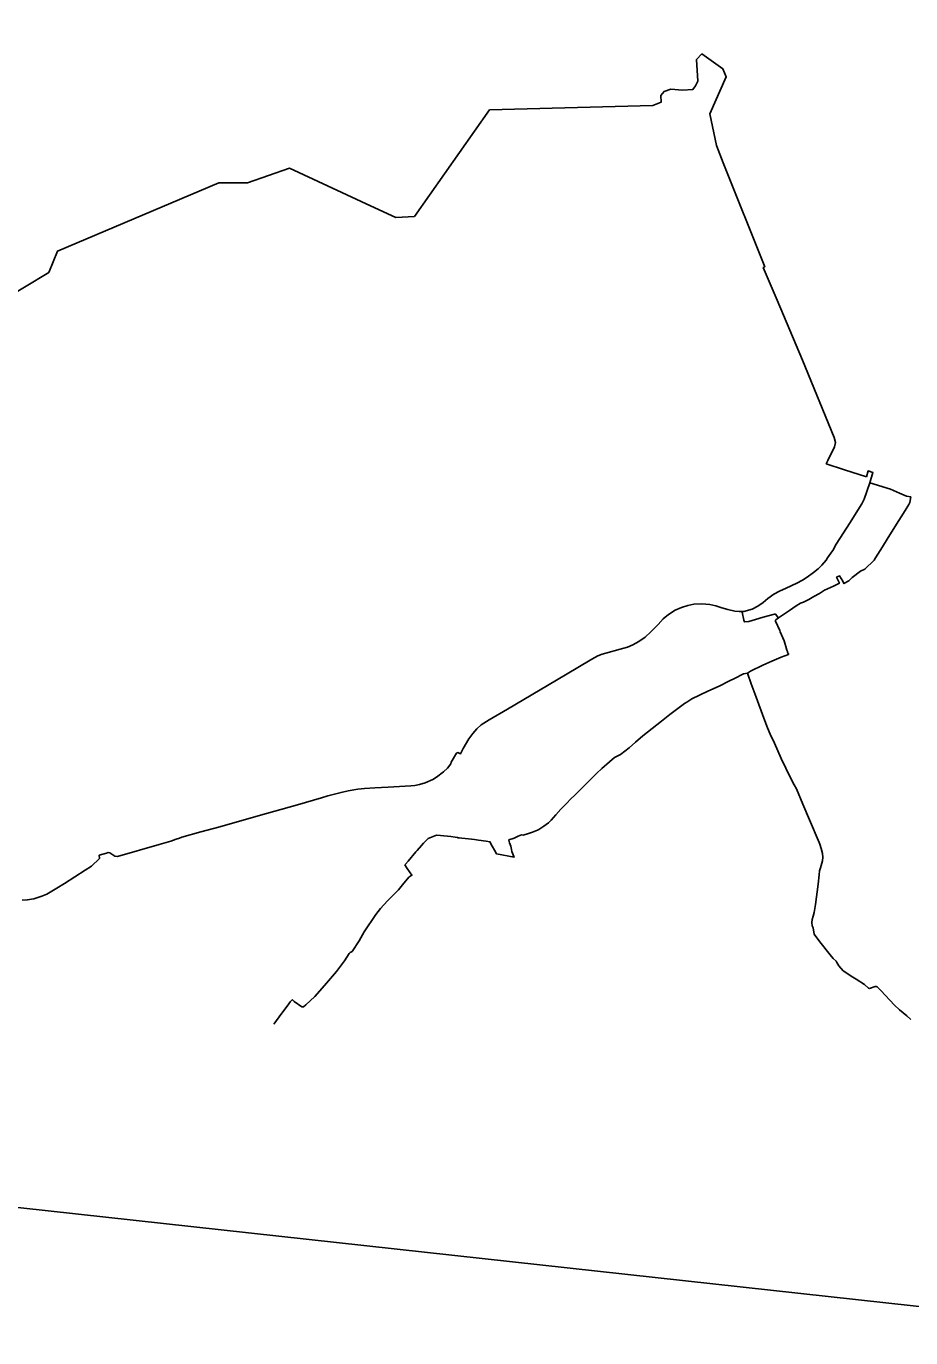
# Model space of a CAD drawing. Extents: x -678204 to -526855, y -1228851 to -1110393.
# Drawn here: x -557264 to -549538, y -1205110 to -1193660 of the extents above; entities that cross this region are included whole.
import ezdxf

# ---------------------------------------------------------------- set-up
doc = ezdxf.new("R2010")
doc.units = 0
for name, color, linetype in [('00_n_cyklo prujezdne rekreacni hlavni', 7, 'Continuous'), ('00_n_cyklo realizace rekreacni hlavni', 7, 'Continuous'), ('00_n_cyklo studie rekreacni hlavni', 7, 'Continuous'), ('00_n_cyklo trasovani rekreacni hlavni', 7, 'Continuous'), ('_HELP BIG', 7, 'Continuous')]:
    doc.layers.add(name, color=color, linetype=linetype)

msp = doc.modelspace()

# ---------------------------------------------------------------- linework, layer by layer
at = {"layer": '00_n_cyklo prujezdne rekreacni hlavni'}
for points in [[(-551791, -1194351), (-551717, -1194323), (-551722, -1194266), (-551693, -1194230), (-551632, -1194211), (-551531, -1194218), (-551440, -1194212), (-551418, -1194181), (-551399, -1194141), (-551409, -1193951), (-551363, -1193902), (-551178, -1194031), (-551149, -1194101), (-551293, -1194426), (-551235, -1194701), (-551177, -1194852), (-550813, -1195760), (-550826, -1195767), (-550705, -1196053), (-550483, -1196576), (-550207, -1197251), (-550194, -1197294), (-550203, -1197332), (-550263, -1197450), (-550276, -1197480), (-550117, -1197533), (-549923, -1197595)], [(-554034, -1195330), (-553873, -1195322), (-553216, -1194389), (-551791, -1194351)], [(-557494, -1196065), (-557067, -1195811), (-556991, -1195624), (-555581, -1195028), (-555332, -1195028), (-554963, -1194899), (-554256, -1195228), (-554034, -1195330)], [(-549923, -1197595), (-549910, -1197542), (-549869, -1197555), (-549896, -1197646), (-549715, -1197701), (-549636, -1197736), (-549576, -1197762), (-549538, -1197769)]]:
    msp.add_lwpolyline(points, dxfattribs=at)
at = {"layer": '00_n_cyklo realizace rekreacni hlavni'}
for points in [[(-549896, -1197646), (-549945, -1197788), (-549950, -1197802), (-549965, -1197830), (-550029, -1197932), (-550068, -1197993), (-550188, -1198183), (-550218, -1198236)], [(-550218, -1198236), (-550220, -1198240), (-550264, -1198301)], [(-550264, -1198301), (-550278, -1198321), (-550315, -1198364), (-550347, -1198396), (-550387, -1198430), (-550444, -1198471), (-550482, -1198495), (-550532, -1198521), (-550626, -1198565), (-550683, -1198592), (-550733, -1198619), (-550787, -1198656), (-550828, -1198690), (-550873, -1198723), (-550922, -1198748), (-550997, -1198769), (-551038, -1198769), (-551074, -1198767), (-551136, -1198752), (-551187, -1198737), (-551240, -1198719), (-551294, -1198708), (-551363, -1198702), (-551432, -1198706), (-551486, -1198718), (-551541, -1198734), (-551596, -1198758), (-551654, -1198797), (-551699, -1198834), (-551745, -1198883), (-551807, -1198947), (-551858, -1198995), (-551912, -1199032), (-551964, -1199061), (-552012, -1199080), (-552076, -1199099), (-552202, -1199132), (-552234, -1199143), (-552270, -1199157), (-552324, -1199185), (-552552, -1199321), (-552774, -1199452), (-553061, -1199621), (-553221, -1199716), (-553289, -1199760), (-553329, -1199795), (-553364, -1199835), (-553371, -1199845)]]:
    msp.add_lwpolyline(points, dxfattribs=at)
at = {"layer": '00_n_cyklo studie rekreacni hlavni'}
for points in [[(-550692, -1198824), (-550597, -1198760), (-550538, -1198720), (-550501, -1198698), (-550476, -1198687), (-550429, -1198666), (-550385, -1198640), (-550336, -1198611), (-550291, -1198584), (-550212, -1198547), (-550161, -1198522), (-550185, -1198470), (-550160, -1198459), (-550130, -1198506), (-550121, -1198526), (-550079, -1198501), (-550051, -1198472), (-549976, -1198417), (-549940, -1198400), (-549856, -1198321), (-549846, -1198301), (-549786, -1198204), (-549745, -1198138), (-549678, -1198029), (-549588, -1197888), (-549554, -1197835), (-549545, -1197818), (-549538, -1197769)], [(-551010, -1198769), (-551010, -1198775), (-550997, -1198846), (-550990, -1198861), (-550952, -1198857), (-550894, -1198840), (-550828, -1198820), (-550727, -1198792), (-550718, -1198794), (-550698, -1198818), (-550692, -1198824), (-550691, -1198824)], [(-550637, -1199047), (-550644, -1199027), (-550678, -1198948), (-550681, -1198934), (-550720, -1198855), (-550719, -1198849), (-550715, -1198843), (-550692, -1198824)], [(-550637, -1199047), (-550629, -1199075), (-550620, -1199108), (-550615, -1199120), (-550613, -1199125), (-550609, -1199135), (-550604, -1199146)], [(-550964, -1199308), (-550938, -1199289), (-550829, -1199237), (-550751, -1199202), (-550669, -1199167), (-550605, -1199146)], [(-553956, -1200980), (-553951, -1200974), (-553929, -1200948), (-553861, -1200868), (-553850, -1200857), (-553811, -1200811), (-553793, -1200792), (-553753, -1200752), (-553681, -1200723), (-553645, -1200726), (-553555, -1200735), (-553518, -1200741), (-553498, -1200743), (-553492, -1200745), (-553482, -1200745), (-553458, -1200748), (-553400, -1200753), (-553347, -1200761), (-553312, -1200767), (-553247, -1200774), (-553214, -1200780), (-553194, -1200817), (-553173, -1200853), (-553157, -1200885), (-553002, -1200915), (-553004, -1200909), (-553021, -1200864), (-553024, -1200846), (-553032, -1200819), (-553042, -1200789), (-553047, -1200767), (-553048, -1200763), (-553003, -1200747), (-552967, -1200732), (-552939, -1200720), (-552924, -1200721), (-552878, -1200707), (-552843, -1200696), (-552798, -1200678), (-552786, -1200672), (-552742, -1200644), (-552703, -1200614), (-552678, -1200590), (-552639, -1200545), (-552594, -1200495), (-552549, -1200448), (-552504, -1200403), (-552475, -1200377), (-552353, -1200254), (-552280, -1200181), (-552235, -1200139), (-552170, -1200082), (-552126, -1200045), (-552073, -1200019), (-551997, -1199961), (-551942, -1199909), (-551877, -1199854), (-551797, -1199792), (-551715, -1199728), (-551641, -1199670), (-551573, -1199616), (-551514, -1199573), (-551495, -1199561), (-551451, -1199533), (-551310, -1199465), (-551210, -1199421), (-551120, -1199375), (-551076, -1199353), (-550998, -1199314), (-550964, -1199308)], [(-550964, -1199308), (-550931, -1199401), (-550887, -1199518), (-550821, -1199700), (-550789, -1199786), (-550765, -1199840), (-550729, -1199920), (-550670, -1200053), (-550630, -1200136), (-550588, -1200223), (-550556, -1200283), (-550536, -1200318), (-550481, -1200452), (-550423, -1200588), (-550339, -1200787), (-550331, -1200802), (-550320, -1200838), (-550310, -1200883), (-550306, -1200915), (-550309, -1200947), (-550327, -1201008), (-550334, -1201034), (-550339, -1201068), (-550348, -1201149), (-550371, -1201326), (-550381, -1201397), (-550391, -1201429), (-550399, -1201459), (-550402, -1201484), (-550398, -1201514), (-550390, -1201532), (-550382, -1201585), (-550331, -1201652), (-550241, -1201766), (-550215, -1201799), (-550189, -1201823), (-550183, -1201833), (-550165, -1201864), (-550127, -1201905), (-550115, -1201915), (-550057, -1201953), (-550015, -1201980), (-549943, -1202026), (-549906, -1202059), (-549898, -1202060), (-549850, -1202044), (-549840, -1202043), (-549831, -1202046), (-549800, -1202077), (-549681, -1202205), (-549636, -1202248), (-549572, -1202299), (-549536, -1202330)], [(-553371, -1199845), (-553399, -1199881), (-553446, -1199966), (-553470, -1200012), (-553493, -1200001), (-553504, -1200007), (-553553, -1200086), (-553555, -1200099), (-553585, -1200137), (-553620, -1200170), (-553680, -1200216), (-553711, -1200236), (-553779, -1200265), (-553828, -1200280), (-553868, -1200288), (-553905, -1200291), (-554103, -1200304), (-554220, -1200310), (-554309, -1200316), (-554368, -1200321), (-554451, -1200335), (-554513, -1200349), (-554629, -1200380), (-554685, -1200395), (-554893, -1200456), (-555238, -1200554), (-555573, -1200648), (-555738, -1200694), (-555904, -1200741), (-555925, -1200748), (-555953, -1200758)], [(-555953, -1200758), (-556001, -1200774), (-556103, -1200805), (-556465, -1200907), (-556490, -1200905), (-556533, -1200876), (-556547, -1200874), (-556561, -1200878)], [(-556561, -1200878), (-556626, -1200898), (-556625, -1200925), (-556693, -1200994), (-556749, -1201028), (-556929, -1201143), (-556995, -1201186), (-557084, -1201238), (-557126, -1201255), (-557198, -1201277), (-557255, -1201288), (-557300, -1201290)], [(-554940, -1202156), (-554923, -1202175), (-554857, -1202220), (-554843, -1202222), (-554822, -1202203), (-554744, -1202130), (-554658, -1202034), (-554555, -1201911), (-554483, -1201819), (-554444, -1201756), (-554434, -1201746), (-554423, -1201742), (-554417, -1201738), (-554356, -1201644), (-554312, -1201567), (-554211, -1201414), (-554170, -1201361), (-554108, -1201296), (-554060, -1201246), (-554013, -1201198), (-553976, -1201157), (-553921, -1201090), (-553895, -1201072), (-553935, -1201012), (-553956, -1200980)], [(-555102, -1202373), (-555093, -1202360), (-555040, -1202289), (-554977, -1202202), (-554958, -1202178), (-554939, -1202156)]]:
    msp.add_lwpolyline(points, dxfattribs=at)
at = {"layer": '00_n_cyklo trasovani rekreacni hlavni'}
for points in [[(-551791, -1194351), (-551717, -1194323), (-551722, -1194266), (-551693, -1194230), (-551632, -1194211), (-551531, -1194218), (-551440, -1194212), (-551418, -1194181), (-551399, -1194141), (-551409, -1193951), (-551363, -1193902), (-551178, -1194031), (-551149, -1194101), (-551293, -1194426), (-551235, -1194701), (-551177, -1194852), (-550813, -1195760), (-550826, -1195767), (-550705, -1196053), (-550483, -1196576), (-550207, -1197251), (-550194, -1197294), (-550203, -1197332), (-550263, -1197450), (-550276, -1197480), (-550117, -1197533), (-549923, -1197595)], [(-554034, -1195330), (-553873, -1195322), (-553216, -1194389), (-551791, -1194351)], [(-557494, -1196065), (-557067, -1195811), (-556991, -1195624), (-555581, -1195028), (-555332, -1195028), (-554963, -1194899), (-554256, -1195228), (-554034, -1195330)], [(-549923, -1197595), (-549910, -1197542), (-549869, -1197555), (-549896, -1197646), (-549715, -1197701), (-549636, -1197736), (-549576, -1197762), (-549538, -1197769)], [(-549896, -1197646), (-549945, -1197788), (-549950, -1197802), (-549965, -1197830), (-550029, -1197932), (-550068, -1197993), (-550188, -1198183), (-550218, -1198236)], [(-550692, -1198824), (-550597, -1198760), (-550538, -1198720), (-550501, -1198698), (-550476, -1198687), (-550429, -1198666), (-550385, -1198640), (-550336, -1198611), (-550291, -1198584), (-550212, -1198547), (-550161, -1198522), (-550185, -1198470), (-550160, -1198459), (-550130, -1198506), (-550121, -1198526), (-550079, -1198501), (-550051, -1198472), (-549976, -1198417), (-549940, -1198400), (-549856, -1198321), (-549846, -1198301), (-549786, -1198204), (-549745, -1198138), (-549678, -1198029), (-549588, -1197888), (-549554, -1197835), (-549545, -1197818), (-549538, -1197769)], [(-550218, -1198236), (-550220, -1198240), (-550264, -1198301)], [(-550264, -1198301), (-550278, -1198321), (-550315, -1198364), (-550347, -1198396), (-550387, -1198430), (-550444, -1198471), (-550482, -1198495), (-550532, -1198521), (-550626, -1198565), (-550683, -1198592), (-550733, -1198619), (-550787, -1198656), (-550828, -1198690), (-550873, -1198723), (-550922, -1198748), (-550997, -1198769), (-551038, -1198769), (-551074, -1198767), (-551136, -1198752), (-551187, -1198737), (-551240, -1198719), (-551294, -1198708), (-551363, -1198702), (-551432, -1198706), (-551486, -1198718), (-551541, -1198734), (-551596, -1198758), (-551654, -1198797), (-551699, -1198834), (-551745, -1198883), (-551807, -1198947), (-551858, -1198995), (-551912, -1199032), (-551964, -1199061), (-552012, -1199080), (-552076, -1199099), (-552202, -1199132), (-552234, -1199143), (-552270, -1199157), (-552324, -1199185), (-552552, -1199321), (-552774, -1199452), (-553061, -1199621), (-553221, -1199716), (-553289, -1199760), (-553329, -1199795), (-553364, -1199835), (-553371, -1199845)], [(-551010, -1198769), (-551010, -1198775), (-550997, -1198846), (-550990, -1198861), (-550952, -1198857), (-550894, -1198840), (-550828, -1198820), (-550727, -1198792), (-550718, -1198794), (-550698, -1198818), (-550692, -1198824), (-550691, -1198824)], [(-550637, -1199047), (-550644, -1199027), (-550678, -1198948), (-550681, -1198934), (-550720, -1198855), (-550719, -1198849), (-550715, -1198843), (-550692, -1198824)], [(-550637, -1199047), (-550629, -1199075), (-550620, -1199108), (-550615, -1199120), (-550613, -1199125), (-550609, -1199135), (-550604, -1199146)], [(-550964, -1199308), (-550938, -1199289), (-550829, -1199237), (-550751, -1199202), (-550669, -1199167), (-550605, -1199146)], [(-553956, -1200980), (-553951, -1200974), (-553929, -1200948), (-553861, -1200868), (-553850, -1200857), (-553811, -1200811), (-553793, -1200792), (-553753, -1200752), (-553681, -1200723), (-553645, -1200726), (-553555, -1200735), (-553518, -1200741), (-553498, -1200743), (-553492, -1200745), (-553482, -1200745), (-553458, -1200748), (-553400, -1200753), (-553347, -1200761), (-553312, -1200767), (-553247, -1200774), (-553214, -1200780), (-553194, -1200817), (-553173, -1200853), (-553157, -1200885), (-553002, -1200915), (-553004, -1200909), (-553021, -1200864), (-553024, -1200846), (-553032, -1200819), (-553042, -1200789), (-553047, -1200767), (-553048, -1200763), (-553003, -1200747), (-552967, -1200732), (-552939, -1200720), (-552924, -1200721), (-552878, -1200707), (-552843, -1200696), (-552798, -1200678), (-552786, -1200672), (-552742, -1200644), (-552703, -1200614), (-552678, -1200590), (-552639, -1200545), (-552594, -1200495), (-552549, -1200448), (-552504, -1200403), (-552475, -1200377), (-552353, -1200254), (-552280, -1200181), (-552235, -1200139), (-552170, -1200082), (-552126, -1200045), (-552073, -1200019), (-551997, -1199961), (-551942, -1199909), (-551877, -1199854), (-551797, -1199792), (-551715, -1199728), (-551641, -1199670), (-551573, -1199616), (-551514, -1199573), (-551495, -1199561), (-551451, -1199533), (-551310, -1199465), (-551210, -1199421), (-551120, -1199375), (-551076, -1199353), (-550998, -1199314), (-550964, -1199308)], [(-550964, -1199308), (-550931, -1199401), (-550887, -1199518), (-550821, -1199700), (-550789, -1199786), (-550765, -1199840), (-550729, -1199920), (-550670, -1200053), (-550630, -1200136), (-550588, -1200223), (-550556, -1200283), (-550536, -1200318), (-550481, -1200452), (-550423, -1200588), (-550339, -1200787), (-550331, -1200802), (-550320, -1200838), (-550310, -1200883), (-550306, -1200915), (-550309, -1200947), (-550327, -1201008), (-550334, -1201034), (-550339, -1201068), (-550348, -1201149), (-550371, -1201326), (-550381, -1201397), (-550391, -1201429), (-550399, -1201459), (-550402, -1201484), (-550398, -1201514), (-550390, -1201532), (-550382, -1201585), (-550331, -1201652), (-550241, -1201766), (-550215, -1201799), (-550189, -1201823), (-550183, -1201833), (-550165, -1201864), (-550127, -1201905), (-550115, -1201915), (-550057, -1201953), (-550015, -1201980), (-549943, -1202026), (-549906, -1202059), (-549898, -1202060), (-549850, -1202044), (-549840, -1202043), (-549831, -1202046), (-549800, -1202077), (-549681, -1202205), (-549636, -1202248), (-549572, -1202299), (-549536, -1202330)], [(-553371, -1199845), (-553399, -1199881), (-553446, -1199966), (-553470, -1200012), (-553493, -1200001), (-553504, -1200007), (-553553, -1200086), (-553555, -1200099), (-553585, -1200137), (-553620, -1200170), (-553680, -1200216), (-553711, -1200236), (-553779, -1200265), (-553828, -1200280), (-553868, -1200288), (-553905, -1200291), (-554103, -1200304), (-554220, -1200310), (-554309, -1200316), (-554368, -1200321), (-554451, -1200335), (-554513, -1200349), (-554629, -1200380), (-554685, -1200395), (-554893, -1200456), (-555238, -1200554), (-555573, -1200648), (-555738, -1200694), (-555904, -1200741), (-555925, -1200748), (-555953, -1200758)], [(-555953, -1200758), (-556001, -1200774), (-556103, -1200805), (-556465, -1200907), (-556490, -1200905), (-556533, -1200876), (-556547, -1200874), (-556561, -1200878)], [(-556561, -1200878), (-556626, -1200898), (-556625, -1200925), (-556693, -1200994), (-556749, -1201028), (-556929, -1201143), (-556995, -1201186), (-557084, -1201238), (-557126, -1201255), (-557198, -1201277), (-557255, -1201288), (-557300, -1201290)], [(-554940, -1202156), (-554923, -1202175), (-554857, -1202220), (-554843, -1202222), (-554822, -1202203), (-554744, -1202130), (-554658, -1202034), (-554555, -1201911), (-554483, -1201819), (-554444, -1201756), (-554434, -1201746), (-554423, -1201742), (-554417, -1201738), (-554356, -1201644), (-554312, -1201567), (-554211, -1201414), (-554170, -1201361), (-554108, -1201296), (-554060, -1201246), (-554013, -1201198), (-553976, -1201157), (-553921, -1201090), (-553895, -1201072), (-553935, -1201012), (-553956, -1200980)], [(-555102, -1202373), (-555093, -1202360), (-555040, -1202289), (-554977, -1202202), (-554958, -1202178), (-554939, -1202156)]]:
    msp.add_lwpolyline(points, dxfattribs=at)
at = {"layer": '_HELP BIG'}
msp.add_lwpolyline([(-546972, -1205110), (-575259, -1202004), (-573047, -1181859), (-544760, -1184965)], close=True, dxfattribs=at)

doc.saveas('drawing.dxf')
